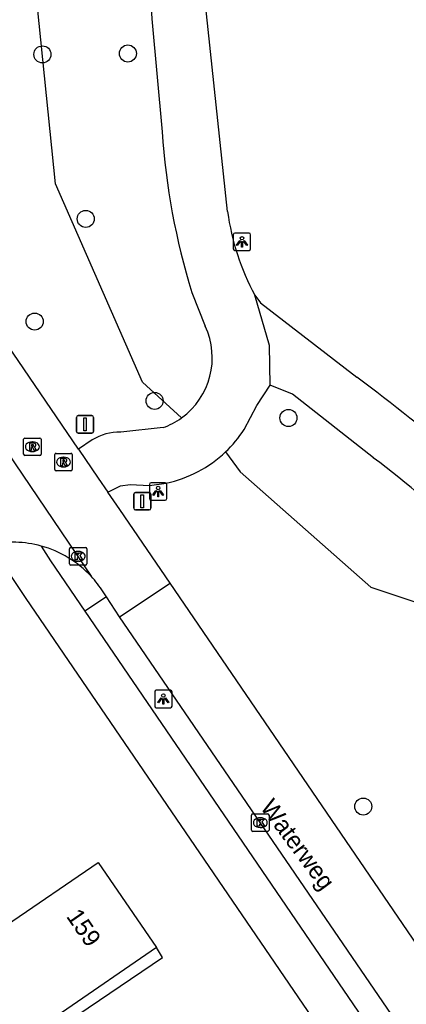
# Model space of a CAD drawing. Extents: x 155275 to 156263, y 382654 to 383635.
# Drawn here: x 155626.5 to 155648.7, y 383233.1 to 383289.6 of the extents above; entities that cross this region are included whole.
import ezdxf

# ---------------------------------------------------------------- set-up
doc = ezdxf.new("R2010")
doc.units = 0
for name, color, linetype in [('IMGEO_Boom', 7, 'Continuous'), ('IMGEO_Fietspad_gesloten', 7, 'Continuous'), ('IMGEO_Gemengd_bos', 7, 'Continuous'), ('IMGEO_Haag', 7, 'Continuous'), ('IMGEO_Kolk', 7, 'Continuous'), ('IMGEO_Lichtpunt', 7, 'Continuous'), ('IMGEO_Openbare_ruimte_label', 7, 'Continuous'), ('IMGEO_Pand', 7, 'Continuous'), ('IMGEO_Pand_nummerreeks', 7, 'Continuous'), ('IMGEO_Pand_overbouw', 7, 'Continuous'), ('IMGEO_Rijbaan_lokaal_gesloten', 7, 'Continuous'), ('IMGEO_Rijbaan_lokaal_open', 7, 'Continuous'), ('IMGEO_Rioolput', 7, 'Continuous'), ('IMGEO_Verkeersbordpaal', 7, 'Continuous'), ('IMGEO_Voetpad_open', 7, 'Continuous')]:
    doc.layers.add(name, color=color, linetype=linetype)

msp = doc.modelspace()

# ---------------------------------------------------------------- linework, layer by layer
at = {"layer": 'IMGEO_Boom'}
for centre in [(155627.845, 383287.57), (155632.75, 383287.62), (155630.331, 383278.134), (155627.402, 383272.247), (155634.285, 383267.701), (155641.963, 383266.72), (155646.258, 383244.44)]:
    msp.add_circle(centre, 0.489, dxfattribs=at)
at = {"layer": 'IMGEO_Fietspad_gesloten'}
for points in [[(155638.469, 383278.556), (155636.714, 383295.135), (155636.571, 383295.948)], [(155633.965, 383292.318), (155634.121, 383289.601), (155634.716, 383283.131)], [(155636.421, 383273.92), (155637.19, 383271.992)], [(155640.916, 383268.594), (155640.876, 383270.877), (155640.031, 383273.759)], [(155640.031, 383273.759), (155640.363, 383273.324), (155645.883, 383269.062)], [(155639.42, 383266.052), (155640.15, 383267.429), (155640.916, 383268.594)], [(155646.834, 383264.444), (155642.195, 383268.086), (155640.916, 383268.594)], [(155634.766, 383266.168), (155632.342, 383265.91)], [(155630.7, 383265.467), (155629.922, 383264.93)], [(155631.606, 383262.467), (155632.326, 383262.839), (155632.89, 383262.908), (155633.988, 383262.853), (155634.953, 383262.987)]]:
    msp.add_lwpolyline(points, dxfattribs=at)
for centre, radius, start, end in [((155674.938, 383285.813), 40.311, 183.8148, 197.1592), ((155652.645, 383280.519), 14.311, 187.8846, 208.188), ((155633.328, 383270.183), 4.264, 305.902, 25.1001), ((155578.477, 383178.43), 112.95, 45.55812, 53.3606), ((155633.313, 383270.208), 4.294, 289.777, 305.8688), ((155632.299, 383262.803), 3.107, 89.2158, 120.9812), ((155633.526, 383269.888), 7.032, 313.3536, 326.9383), ((155633.469, 383269.938), 7.107, 282.0489, 313.4154), ((155607.857, 383212.844), 64.666, 46.40321, 52.93409)]:
    msp.add_arc(centre, radius, start, end, dxfattribs=at)
at = {"layer": 'IMGEO_Gemengd_bos'}
for points in [[(155635.829, 383266.729), (155633.581, 383268.777), (155628.596, 383280.152), (155627.02, 383295.546), (155628.693, 383301.129)], [(155638.354, 383264.775), (155639.197, 383263.636), (155646.696, 383257.021), (155654.699, 383254.352), (155656.556, 383235.653), (155660.593, 383231.109), (155668.02, 383227.503), (155671.061, 383217.227), (155677.612, 383213.971), (155684.929, 383206.792), (155680.581, 383201.856), (155690.881, 383188.232), (155700.213, 383173.291), (155708, 383167.974), (155712.849, 383162.916)]]:
    msp.add_lwpolyline(points, dxfattribs=at)
at = {"layer": 'IMGEO_Haag'}
msp.add_lwpolyline([(155631.52, 383256.462), (155630.285, 383255.634)], dxfattribs=at)
at = {"layer": 'IMGEO_Kolk'}
for p, q in [((155629.401, 383258.362), (155629.401, 383259.214)), ((155629.476, 383259.288), (155630.328, 383259.288)), ((155629.889, 383259.068), (155629.914, 383259.068)), ((155630.402, 383259.214), (155630.402, 383258.362)), ((155629.912, 383258.508), (155629.887, 383258.508)), ((155630.328, 383258.288), (155629.476, 383258.288)), ((155639.849, 383243.092), (155639.849, 383243.944)), ((155639.924, 383244.018), (155640.776, 383244.018)), ((155640.337, 383243.798), (155640.362, 383243.798)), ((155640.85, 383243.944), (155640.85, 383243.092)), ((155640.36, 383243.238), (155640.335, 383243.238)), ((155640.776, 383243.018), (155639.924, 383243.018))]:
    msp.add_line(p, q, dxfattribs=at)
for points in [[(155629.401, 383258.362), (155629.401, 383259.214)], [(155629.476, 383259.288), (155630.328, 383259.288)], [(155629.722, 383258.988), (155629.845, 383258.988), (155629.845, 383258.837), (155629.975, 383258.988), (155630.139, 383258.988), (155629.993, 383258.837), (155630.146, 383258.588), (155629.994, 383258.588), (155629.909, 383258.752), (155629.845, 383258.685), (155629.845, 383258.588), (155629.722, 383258.588), (155629.722, 383258.988)], [(155630.402, 383259.214), (155630.402, 383258.362)], [(155630.328, 383258.288), (155629.476, 383258.288)], [(155639.849, 383243.092), (155639.849, 383243.944)], [(155639.924, 383244.018), (155640.776, 383244.018)], [(155640.17, 383243.718), (155640.293, 383243.718), (155640.293, 383243.567), (155640.423, 383243.718), (155640.587, 383243.718), (155640.441, 383243.567), (155640.594, 383243.318), (155640.442, 383243.318), (155640.357, 383243.482), (155640.293, 383243.415), (155640.293, 383243.318), (155640.17, 383243.318), (155640.17, 383243.718)], [(155640.85, 383243.944), (155640.85, 383243.092)], [(155640.776, 383243.018), (155639.924, 383243.018)]]:
    msp.add_lwpolyline(points, dxfattribs=at)
for centre, start, end in [((155629.478, 383259.212), 91.552, 178.448), ((155629.478, 383259.212), 91.552, 178.448), ((155630.326, 383259.212), 1.552, 88.448), ((155630.326, 383259.212), 1.552, 88.448), ((155629.478, 383258.364), 181.552, 268.448), ((155629.478, 383258.364), 181.552, 268.448), ((155630.326, 383258.364), 271.552, 358.448), ((155630.326, 383258.364), 271.552, 358.448), ((155639.926, 383243.942), 91.552, 178.448), ((155639.926, 383243.942), 91.552, 178.448), ((155640.774, 383243.942), 1.552, 88.448), ((155640.774, 383243.942), 1.552, 88.448), ((155639.926, 383243.094), 181.552, 268.448), ((155639.926, 383243.094), 181.552, 268.448), ((155640.774, 383243.094), 271.552, 358.448), ((155640.774, 383243.094), 271.552, 358.448)]:
    msp.add_arc(centre, 0.0765, start, end, dxfattribs=at)
for centre, major_axis, ratio, start_param, end_param in [((155629.888, 383258.788), (-0.387, 0.002), 0.722429, 4.712389, 7.853982), ((155629.913, 383258.788), (-0.39, 0.002), 0.717154, 1.570796, 4.712389), ((155640.336, 383243.518), (-0.387, 0.002), 0.722429, 4.712389, 7.853982), ((155640.361, 383243.518), (-0.39, 0.002), 0.717154, 1.570796, 4.712389)]:
    msp.add_ellipse(centre, major_axis=major_axis, ratio=ratio, start_param=start_param, end_param=end_param, dxfattribs=at)
at = {"layer": 'IMGEO_Lichtpunt'}
for p, q in [((155638.798, 383277.229), (155638.798, 383276.422)), ((155638.798, 383277.229), (155638.798, 383276.422)), ((155639.7, 383277.324), (155638.892, 383277.324)), ((155639.7, 383277.324), (155638.892, 383277.324)), ((155639.794, 383276.422), (155639.794, 383277.229)), ((155639.794, 383276.422), (155639.794, 383277.229)), ((155638.892, 383276.328), (155639.7, 383276.328)), ((155638.892, 383276.328), (155639.7, 383276.328)), ((155633.987, 383262.907), (155633.987, 383262.1)), ((155633.987, 383262.907), (155633.987, 383262.1)), ((155634.889, 383263.002), (155634.081, 383263.002)), ((155634.889, 383263.002), (155634.081, 383263.002)), ((155634.983, 383262.1), (155634.983, 383262.907)), ((155634.983, 383262.1), (155634.983, 383262.907)), ((155634.081, 383262.006), (155634.889, 383262.006)), ((155634.081, 383262.006), (155634.889, 383262.006)), ((155635.191, 383251.105), (155634.383, 383251.105)), ((155635.191, 383251.105), (155634.383, 383251.105)), ((155634.289, 383251.01), (155634.289, 383250.203)), ((155634.289, 383251.01), (155634.289, 383250.203)), ((155635.285, 383250.203), (155635.285, 383251.01)), ((155635.285, 383250.203), (155635.285, 383251.01)), ((155634.383, 383250.109), (155635.191, 383250.109)), ((155634.383, 383250.109), (155635.191, 383250.109))]:
    msp.add_line(p, q, dxfattribs=at)
for points in [[(155639.172, 383276.893), (155639.211, 383276.865), (155639.023, 383276.603), (155638.985, 383276.63), (155639.172, 383276.893)], [(155639.274, 383276.845), (155639.321, 383276.845), (155639.321, 383276.523), (155639.274, 383276.523), (155639.274, 383276.845)], [(155639.384, 383276.865), (155639.422, 383276.892), (155639.609, 383276.63), (155639.57, 383276.602), (155639.384, 383276.865)], [(155634.361, 383262.571), (155634.4, 383262.543), (155634.212, 383262.281), (155634.174, 383262.308), (155634.361, 383262.571)], [(155634.463, 383262.523), (155634.51, 383262.523), (155634.51, 383262.201), (155634.463, 383262.201), (155634.463, 383262.523)], [(155634.573, 383262.543), (155634.611, 383262.57), (155634.798, 383262.308), (155634.759, 383262.28), (155634.573, 383262.543)], [(155634.663, 383250.674), (155634.702, 383250.646), (155634.514, 383250.384), (155634.476, 383250.411), (155634.663, 383250.674)], [(155634.765, 383250.626), (155634.812, 383250.626), (155634.812, 383250.304), (155634.765, 383250.304), (155634.765, 383250.626)], [(155634.875, 383250.646), (155634.913, 383250.673), (155635.1, 383250.411), (155635.061, 383250.383), (155634.875, 383250.646)]]:
    msp.add_lwpolyline(points, dxfattribs=at)
for centre in [(155639.297, 383277.027), (155634.486, 383262.705), (155634.788, 383250.808)]:
    msp.add_circle(centre, 0.0994, dxfattribs=at)
for centre, start, end in [((155638.892, 383277.229), 90, 180), ((155638.892, 383277.229), 90, 180), ((155639.7, 383277.229), 0, 90), ((155639.7, 383277.229), 0, 90), ((155638.892, 383276.422), 180, 270), ((155638.892, 383276.422), 180, 270), ((155639.7, 383276.422), 270, 0), ((155639.7, 383276.422), 270, 360), ((155634.081, 383262.907), 90, 180), ((155634.081, 383262.907), 90, 180), ((155634.889, 383262.907), 0, 90), ((155634.889, 383262.907), 0, 90), ((155634.081, 383262.1), 180, 270), ((155634.081, 383262.1), 180, 270), ((155634.889, 383262.1), 270, 0), ((155634.889, 383262.1), 270, 360), ((155634.383, 383251.01), 90, 180), ((155634.383, 383251.01), 90, 180), ((155635.191, 383251.01), 0, 90), ((155635.191, 383251.01), 0, 90), ((155634.383, 383250.203), 180, 270), ((155634.383, 383250.203), 180, 270), ((155635.191, 383250.203), 270, 0), ((155635.191, 383250.203), 270, 360)]:
    msp.add_arc(centre, 0.0946, start, end, dxfattribs=at)
at = {"layer": 'IMGEO_Pand'}
msp.add_lwpolyline([(155613.517, 383220.5), (155610.232, 383225.31), (155616.421, 383229.504), (155617.218, 383228.328), (155622.118, 383231.675), (155620.516, 383234.054), (155631.041, 383241.229), (155634.391, 383236.35), (155628.941, 383232.613), (155629.295, 383232.095), (155629.678, 383231.535), (155613.517, 383220.5)], dxfattribs=at)
at = {"layer": 'IMGEO_Pand_overbouw'}
msp.add_lwpolyline([(155629.295, 383232.095), (155634.746, 383235.785), (155634.391, 383236.35), (155628.941, 383232.613)], close=True, dxfattribs=at)
at = {"layer": 'IMGEO_Rijbaan_lokaal_gesloten'}
for points in [[(155629.922, 383264.93), (155623.958, 383273.666)], [(155621.859, 383270.595), (155630.636, 383257.644)], [(155629.922, 383264.93), (155631.054, 383263.274), (155631.606, 383262.467)], [(155635.169, 383257.252), (155632.286, 383261.472), (155631.606, 383262.467)], [(155632.271, 383255.325), (155635.169, 383257.252)], [(155704.368, 383155.976), (155675.129, 383198.768), (155673.892, 383200.579), (155635.169, 383257.252)], [(155631.52, 383256.462), (155631.333, 383256.745)], [(155632.271, 383255.325), (155631.52, 383256.462)], [(155670.058, 383200.101), (155632.271, 383255.325)]]:
    msp.add_lwpolyline(points, dxfattribs=at)
msp.add_arc((155626.278, 383253.546), 5.982, 32.3306, 43.2427, dxfattribs=at)
at = {"layer": 'IMGEO_Rijbaan_lokaal_open'}
for centre, radius, start, end in [((155626.141, 383253.429), 6.168, 74.561, 102.2125), ((155626.135, 383253.442), 6.158, 43.0326, 74.4745)]:
    msp.add_arc(centre, radius, start, end, dxfattribs=at)
at = {"layer": 'IMGEO_Rioolput'}
for p, q in [((155626.769, 383264.645), (155626.769, 383265.497)), ((155626.844, 383265.571), (155627.696, 383265.571)), ((155627.257, 383265.351), (155627.282, 383265.351)), ((155627.77, 383265.497), (155627.77, 383264.645)), ((155627.28, 383264.791), (155627.255, 383264.791)), ((155628.552, 383263.767), (155628.552, 383264.619)), ((155628.627, 383264.693), (155629.479, 383264.693)), ((155629.553, 383264.619), (155629.553, 383263.767)), ((155627.696, 383264.571), (155626.844, 383264.571)), ((155629.04, 383264.473), (155629.065, 383264.473)), ((155629.479, 383263.693), (155628.627, 383263.693)), ((155629.063, 383263.913), (155629.038, 383263.913))]:
    msp.add_line(p, q, dxfattribs=at)
for points in [[(155626.769, 383264.645), (155626.769, 383265.497)], [(155626.844, 383265.571), (155627.696, 383265.571)], [(155627.358, 383265.269), (155627.106, 383265.271), (155627.106, 383264.871)], [(155627.284, 383265.19), (155627.23, 383265.19), (155627.23, 383265.109)], [(155627.77, 383265.497), (155627.77, 383264.645)], [(155627.106, 383264.871), (155627.23, 383264.871), (155627.23, 383265.033), (155627.241, 383265.033)], [(155627.23, 383265.109), (155627.282, 383265.109)], [(155627.288, 383265.004), (155627.359, 383264.871), (155627.499, 383264.871), (155627.434, 383264.997)], [(155628.552, 383263.767), (155628.552, 383264.619)], [(155628.627, 383264.693), (155629.479, 383264.693)], [(155629.553, 383264.619), (155629.553, 383263.767)], [(155627.696, 383264.571), (155626.844, 383264.571)], [(155629.141, 383264.391), (155628.889, 383264.393), (155628.889, 383263.993)], [(155628.889, 383263.993), (155629.013, 383263.993), (155629.013, 383264.155), (155629.024, 383264.155)], [(155629.067, 383264.312), (155629.013, 383264.312), (155629.013, 383264.231)], [(155629.013, 383264.231), (155629.065, 383264.231)], [(155629.071, 383264.126), (155629.142, 383263.993), (155629.282, 383263.993), (155629.217, 383264.119)], [(155629.479, 383263.693), (155628.627, 383263.693)]]:
    msp.add_lwpolyline(points, dxfattribs=at)
for centre, radius, start, end in [((155626.846, 383265.495), 0.0765, 91.552, 178.448), ((155626.846, 383265.495), 0.0765, 91.552, 178.448), ((155627.29, 383265.094), 0.0964, 77.0061, 93.1865), ((155627.304, 383265.151), 0.0378, 276.6634, 79.6772), ((155627.357, 383265.159), 0.109, 350.3612, 89.416), ((155627.694, 383265.495), 0.0765, 1.552, 88.448), ((155627.694, 383265.495), 0.0765, 1.552, 88.448), ((155626.846, 383264.647), 0.0765, 181.552, 268.448), ((155626.846, 383264.647), 0.0765, 181.552, 268.448), ((155627.24, 383264.98), 0.0533, 26.0293, 88.6989), ((155627.266, 383265.298), 0.19, 274.7715, 282.9687), ((155627.355, 383265.159), 0.112, 277.5842, 350.9817), ((155627.339, 383264.944), 0.108, 29.5134, 73.7905), ((155627.694, 383264.647), 0.0765, 271.552, 358.448), ((155627.694, 383264.647), 0.0765, 271.552, 358.448), ((155628.629, 383264.617), 0.0765, 91.552, 178.448), ((155628.629, 383264.617), 0.0765, 91.552, 178.448), ((155629.477, 383264.617), 0.0765, 1.552, 88.448), ((155629.477, 383264.617), 0.0765, 1.552, 88.448), ((155629.023, 383264.102), 0.0533, 26.0293, 88.6989), ((155629.049, 383264.42), 0.19, 274.7715, 282.9687), ((155629.073, 383264.216), 0.0964, 77.0061, 93.1865), ((155629.087, 383264.273), 0.0378, 276.6634, 79.6772), ((155629.14, 383264.281), 0.109, 350.3612, 89.416), ((155629.138, 383264.281), 0.112, 277.5842, 350.9817), ((155629.122, 383264.066), 0.108, 29.5134, 73.7905), ((155628.629, 383263.769), 0.0765, 181.552, 268.448), ((155628.629, 383263.769), 0.0765, 181.552, 268.448), ((155629.477, 383263.769), 0.0765, 271.552, 358.448), ((155629.477, 383263.769), 0.0765, 271.552, 358.448)]:
    msp.add_arc(centre, radius, start, end, dxfattribs=at)
for centre, major_axis, ratio, start_param, end_param in [((155627.256, 383265.071), (-0.387, 0.002), 0.722429, 4.712389, 7.853982), ((155627.281, 383265.071), (-0.39, 0.002), 0.717154, 1.570796, 4.712389), ((155629.039, 383264.193), (-0.387, 0.002), 0.722429, 4.712389, 7.853982), ((155629.064, 383264.193), (-0.39, 0.002), 0.717154, 1.570796, 4.712389)]:
    msp.add_ellipse(centre, major_axis=major_axis, ratio=ratio, start_param=start_param, end_param=end_param, dxfattribs=at)
at = {"layer": 'IMGEO_Verkeersbordpaal'}
for p, q in [((155629.894, 383266.854), (155630.684, 383266.854)), ((155630.684, 383266.854), (155629.894, 383266.854)), ((155629.794, 383265.954), (155629.794, 383266.754)), ((155629.794, 383266.754), (155629.794, 383265.954)), ((155630.784, 383266.754), (155630.784, 383265.954)), ((155630.784, 383265.954), (155630.784, 383266.754)), ((155630.684, 383265.854), (155629.894, 383265.854)), ((155629.894, 383265.854), (155630.684, 383265.854)), ((155633.083, 383261.547), (155633.083, 383262.347)), ((155633.083, 383262.347), (155633.083, 383261.547)), ((155633.183, 383262.447), (155633.973, 383262.447)), ((155633.973, 383262.447), (155633.183, 383262.447)), ((155634.073, 383262.347), (155634.073, 383261.547)), ((155634.073, 383261.547), (155634.073, 383262.347)), ((155633.973, 383261.447), (155633.183, 383261.447)), ((155633.183, 383261.447), (155633.973, 383261.447))]:
    msp.add_line(p, q, dxfattribs=at)
for points in [[(155630.214, 383266.729), (155630.364, 383266.729), (155630.364, 383265.979), (155630.214, 383265.979), (155630.214, 383266.729)], [(155633.503, 383262.322), (155633.653, 383262.322), (155633.653, 383261.572), (155633.503, 383261.572), (155633.503, 383262.322)]]:
    msp.add_lwpolyline(points, dxfattribs=at)
for centre, start, end in [((155629.894, 383266.754), 90, 180), ((155629.894, 383266.754), 90, 180), ((155630.684, 383266.754), 0, 90), ((155630.684, 383266.754), 360, 90), ((155629.894, 383265.954), 180, 270), ((155629.894, 383265.954), 180, 270), ((155630.684, 383265.954), 270, 0), ((155630.684, 383265.954), 270, 0), ((155633.183, 383262.347), 90, 180), ((155633.183, 383262.347), 90, 180), ((155633.973, 383262.347), 0, 90), ((155633.973, 383262.347), 360, 90), ((155633.183, 383261.547), 180, 270), ((155633.183, 383261.547), 180, 270), ((155633.973, 383261.547), 270, 0), ((155633.973, 383261.547), 270, 0)]:
    msp.add_arc(centre, 0.1, start, end, dxfattribs=at)
at = {"layer": 'IMGEO_Voetpad_open'}
for points in [[(155627.783, 383259.375), (155628.31, 383258.525), (155630.285, 383255.634)], [(155668.128, 383196.041), (155626.917, 383256.363), (155625.364, 383258.662)], [(155630.285, 383255.634), (155668.768, 383199.296), (155670.058, 383200.101)]]:
    msp.add_lwpolyline(points, dxfattribs=at)

# ---------------------------------------------------------------- texts
at = {"layer": 'IMGEO_Openbare_ruimte_label'}
msp.add_text('Waterweg', height=1, rotation=306.6636, dxfattribs=at).set_placement((155640.305, 383244.387))
at = {"layer": 'IMGEO_Pand_nummerreeks'}
msp.add_text('159', height=1, rotation=304.469, dxfattribs=at).set_placement((155629.183, 383238.141))

doc.saveas('drawing.dxf')
